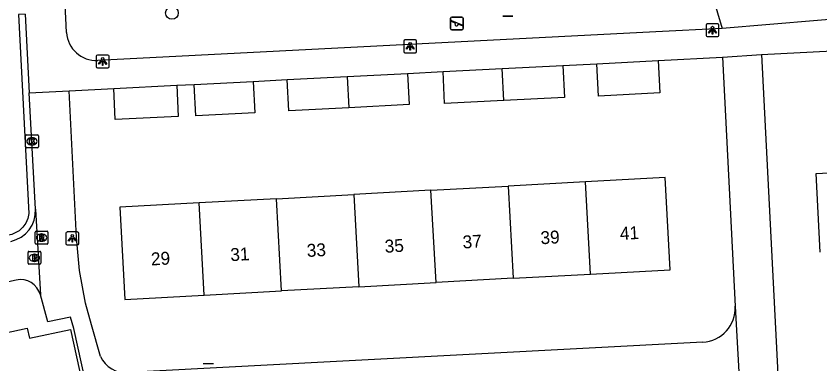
# Model space of a CAD drawing. Extents: x 160557 to 161245, y 385330 to 386505.
# Drawn here: x 160871.3 to 160933.6, y 385441.3 to 385468.3 of the extents above; entities that cross this region are included whole.
import ezdxf

# ---------------------------------------------------------------- set-up
doc = ezdxf.new("R2010")
doc.units = 0
for name, color, linetype in [('IMGEO_Boom', 7, 'Continuous'), ('IMGEO_Brandkraan', 7, 'Continuous'), ('IMGEO_Haag', 7, 'Continuous'), ('IMGEO_Kolk', 7, 'Continuous'), ('IMGEO_Lichtpunt', 7, 'Continuous'), ('IMGEO_Pand', 7, 'Continuous'), ('IMGEO_Pand_nummerreeks', 7, 'Continuous'), ('IMGEO_Rioolput', 7, 'Continuous'), ('IMGEO_Speelvoorziening', 7, 'Continuous'), ('IMGEO_Voetpad_open', 7, 'Continuous')]:
    doc.layers.add(name, color=color, linetype=linetype)

msp = doc.modelspace()

# ---------------------------------------------------------------- linework, layer by layer
at = {"layer": 'IMGEO_Boom'}
msp.add_circle((160883.38, 385468.533), 0.489, dxfattribs=at)
at = {"layer": 'IMGEO_Brandkraan'}
for p, q in [((160872.221, 385449.105), (160872.221, 385449.957)), ((160872.296, 385450.031), (160873.148, 385450.031)), ((160872.709, 385449.811), (160872.734, 385449.811)), ((160873.222, 385449.957), (160873.222, 385449.105)), ((160872.732, 385449.251), (160872.707, 385449.251)), ((160873.148, 385449.031), (160872.296, 385449.031))]:
    msp.add_line(p, q, dxfattribs=at)
for points in [[(160872.221, 385449.105), (160872.221, 385449.957)], [(160872.296, 385450.031), (160873.148, 385450.031)], [(160873.222, 385449.957), (160873.222, 385449.105)], [(160872.569, 385449.731), (160872.569, 385449.331), (160872.782, 385449.331)], [(160872.8, 385449.731), (160872.569, 385449.731)], [(160872.748, 385449.65), (160872.694, 385449.65), (160872.694, 385449.574)], [(160872.694, 385449.574), (160872.747, 385449.574)], [(160872.756, 385449.498), (160872.694, 385449.498), (160872.694, 385449.417)], [(160872.694, 385449.417), (160872.756, 385449.417)], [(160873.148, 385449.031), (160872.296, 385449.031)]]:
    msp.add_lwpolyline(points, dxfattribs=at)
for centre, radius, start, end in [((160872.298, 385449.955), 0.0765, 91.55205, 178.44795), ((160872.298, 385449.955), 0.0765, 91.55205, 178.44795), ((160873.146, 385449.955), 0.0765, 1.55205, 88.44795), ((160873.146, 385449.955), 0.0765, 1.55205, 88.44795), ((160872.749, 385449.612), 0.0379, 267.82845, 90.93552), ((160872.757, 385449.457), 0.0404, 269.87594, 90.50774), ((160872.788, 385449.582), 0.251, 268.66757, 293.53466), ((160872.804, 385449.586), 0.145, 59.4692, 91.53667), ((160872.829, 385449.633), 0.0922, 285.51372, 58.15012), ((160872.834, 385449.441), 0.105, 301.31148, 78.98903), ((160872.298, 385449.107), 0.0765, 181.55205, 268.44795), ((160872.298, 385449.107), 0.0765, 181.55205, 268.44795), ((160873.146, 385449.107), 0.0765, 271.55205, 358.44795), ((160873.146, 385449.107), 0.0765, 271.55205, 358.44795)]:
    msp.add_arc(centre, radius, start, end, dxfattribs=at)
for centre, major_axis, ratio, start_param, end_param in [((160872.708, 385449.531), (-0.387, 0.002), 0.722429, 4.712389, 7.853982), ((160872.733, 385449.531), (-0.39, 0.002), 0.717154, 1.570796, 4.712389)]:
    msp.add_ellipse(centre, major_axis=major_axis, ratio=ratio, start_param=start_param, end_param=end_param, dxfattribs=at)
at = {"layer": 'IMGEO_Haag'}
msp.add_lwpolyline([(160871.994, 385468.436), (160871.486, 385468.419), (160872.292, 385452.97), (160872.212, 385452.59), (160872.049, 385452.222), (160871.814, 385451.897), (160871.526, 385451.637), (160870.968, 385451.351), (160869.715, 385451.075), (160858.274, 385448.688), (160858.374, 385448.199)], dxfattribs=at)
at = {"layer": 'IMGEO_Kolk'}
for p, q in [((160872.022, 385458.144), (160872.022, 385458.996)), ((160872.097, 385459.07), (160872.949, 385459.07)), ((160872.51, 385458.85), (160872.535, 385458.85)), ((160873.023, 385458.996), (160873.023, 385458.144)), ((160872.949, 385458.07), (160872.097, 385458.07)), ((160872.533, 385458.29), (160872.508, 385458.29))]:
    msp.add_line(p, q, dxfattribs=at)
for points in [[(160872.022, 385458.144), (160872.022, 385458.996)], [(160872.097, 385459.07), (160872.949, 385459.07)], [(160872.343, 385458.77), (160872.466, 385458.77), (160872.466, 385458.619), (160872.596, 385458.77), (160872.76, 385458.77), (160872.614, 385458.619), (160872.767, 385458.37), (160872.615, 385458.37), (160872.53, 385458.534), (160872.466, 385458.467), (160872.466, 385458.37), (160872.343, 385458.37), (160872.343, 385458.77)], [(160873.023, 385458.996), (160873.023, 385458.144)], [(160872.949, 385458.07), (160872.097, 385458.07)]]:
    msp.add_lwpolyline(points, dxfattribs=at)
for centre, start, end in [((160872.099, 385458.994), 91.55205, 178.44795), ((160872.099, 385458.994), 91.55205, 178.44795), ((160872.947, 385458.994), 1.55205, 88.44795), ((160872.947, 385458.994), 1.55205, 88.44795), ((160872.099, 385458.146), 181.55205, 268.44795), ((160872.099, 385458.146), 181.55205, 268.44795), ((160872.947, 385458.146), 271.55205, 358.44795), ((160872.947, 385458.146), 271.55205, 358.44795)]:
    msp.add_arc(centre, 0.0765, start, end, dxfattribs=at)
for centre, major_axis, ratio, start_param, end_param in [((160872.509, 385458.57), (-0.387, 0.002), 0.722429, 4.712389, 7.853982), ((160872.534, 385458.57), (-0.39, 0.002), 0.717154, 1.570796, 4.712389)]:
    msp.add_ellipse(centre, major_axis=major_axis, ratio=ratio, start_param=start_param, end_param=end_param, dxfattribs=at)
at = {"layer": 'IMGEO_Lichtpunt'}
for p, q in [((160924.813, 385467.596), (160924.813, 385466.789)), ((160924.813, 385467.596), (160924.813, 385466.789)), ((160925.715, 385467.691), (160924.907, 385467.691)), ((160925.715, 385467.691), (160924.907, 385467.691)), ((160925.809, 385466.789), (160925.809, 385467.596)), ((160925.809, 385466.789), (160925.809, 385467.596)), ((160924.907, 385466.695), (160925.715, 385466.695)), ((160924.907, 385466.695), (160925.715, 385466.695)), ((160901.363, 385466.345), (160901.363, 385465.538)), ((160901.363, 385466.345), (160901.363, 385465.538)), ((160902.265, 385466.44), (160901.457, 385466.44)), ((160902.265, 385466.44), (160901.457, 385466.44)), ((160902.359, 385465.538), (160902.359, 385466.345)), ((160902.359, 385465.538), (160902.359, 385466.345)), ((160901.457, 385465.444), (160902.265, 385465.444)), ((160901.457, 385465.444), (160902.265, 385465.444)), ((160877.512, 385465.171), (160877.512, 385464.364)), ((160877.512, 385465.171), (160877.512, 385464.364)), ((160878.414, 385465.266), (160877.606, 385465.266)), ((160878.414, 385465.266), (160877.606, 385465.266)), ((160878.508, 385464.364), (160878.508, 385465.171)), ((160878.508, 385464.364), (160878.508, 385465.171)), ((160877.606, 385464.27), (160878.414, 385464.27)), ((160877.606, 385464.27), (160878.414, 385464.27)), ((160875.158, 385451.44), (160875.158, 385450.633)), ((160875.158, 385451.44), (160875.158, 385450.633)), ((160876.06, 385451.535), (160875.252, 385451.535)), ((160876.06, 385451.535), (160875.252, 385451.535)), ((160876.154, 385450.633), (160876.154, 385451.44)), ((160876.154, 385450.633), (160876.154, 385451.44)), ((160875.252, 385450.539), (160876.06, 385450.539)), ((160875.252, 385450.539), (160876.06, 385450.539)), ((160886.608, 385441.298), (160885.8, 385441.298)), ((160886.608, 385441.298), (160885.8, 385441.298))]:
    msp.add_line(p, q, dxfattribs=at)
for points in [[(160925.187, 385467.26), (160925.226, 385467.232), (160925.038, 385466.97), (160925, 385466.997), (160925.187, 385467.26)], [(160925.399, 385467.232), (160925.437, 385467.259), (160925.624, 385466.997), (160925.585, 385466.969), (160925.399, 385467.232)], [(160925.289, 385467.212), (160925.336, 385467.212), (160925.336, 385466.89), (160925.289, 385466.89), (160925.289, 385467.212)], [(160901.737, 385466.009), (160901.776, 385465.981), (160901.588, 385465.719), (160901.55, 385465.746), (160901.737, 385466.009)], [(160901.949, 385465.981), (160901.987, 385466.008), (160902.174, 385465.746), (160902.135, 385465.718), (160901.949, 385465.981)], [(160901.839, 385465.961), (160901.886, 385465.961), (160901.886, 385465.639), (160901.839, 385465.639), (160901.839, 385465.961)], [(160877.886, 385464.835), (160877.925, 385464.807), (160877.737, 385464.545), (160877.699, 385464.572), (160877.886, 385464.835)], [(160877.988, 385464.787), (160878.035, 385464.787), (160878.035, 385464.465), (160877.988, 385464.465), (160877.988, 385464.787)], [(160878.098, 385464.807), (160878.136, 385464.834), (160878.323, 385464.572), (160878.284, 385464.544), (160878.098, 385464.807)], [(160875.532, 385451.104), (160875.571, 385451.076), (160875.383, 385450.814), (160875.345, 385450.841), (160875.532, 385451.104)], [(160875.634, 385451.056), (160875.681, 385451.056), (160875.681, 385450.734), (160875.634, 385450.734), (160875.634, 385451.056)], [(160875.744, 385451.076), (160875.782, 385451.103), (160875.969, 385450.841), (160875.93, 385450.813), (160875.744, 385451.076)]]:
    msp.add_lwpolyline(points, dxfattribs=at)
for centre in [(160925.312, 385467.394), (160901.862, 385466.143), (160878.011, 385464.969), (160875.657, 385451.238)]:
    msp.add_circle(centre, 0.0994, dxfattribs=at)
for centre, start, end in [((160924.907, 385467.596), 90, 180), ((160924.907, 385467.596), 90, 180), ((160925.715, 385467.596), 0, 90), ((160925.715, 385467.596), 0, 90), ((160924.907, 385466.789), 180, 270), ((160924.907, 385466.789), 180, 270), ((160925.715, 385466.789), 270, 0), ((160925.715, 385466.789), 270, 360), ((160901.457, 385466.345), 90, 180), ((160901.457, 385466.345), 90, 180), ((160902.265, 385466.345), 0, 90), ((160902.265, 385466.345), 0, 90), ((160901.457, 385465.538), 180, 270), ((160901.457, 385465.538), 180, 270), ((160902.265, 385465.538), 270, 0), ((160902.265, 385465.538), 270, 360), ((160877.606, 385465.171), 90, 180), ((160877.606, 385465.171), 90, 180), ((160878.414, 385465.171), 0, 90), ((160878.414, 385465.171), 0, 90), ((160877.606, 385464.364), 180, 270), ((160877.606, 385464.364), 180, 270), ((160878.414, 385464.364), 270, 0), ((160878.414, 385464.364), 270, 360), ((160875.252, 385451.44), 90, 180), ((160875.252, 385451.44), 90, 180), ((160876.06, 385451.44), 0, 90), ((160876.06, 385451.44), 0, 90), ((160875.252, 385450.633), 180, 270), ((160875.252, 385450.633), 180, 270), ((160876.06, 385450.633), 270, 0), ((160876.06, 385450.633), 270, 360)]:
    msp.add_arc(centre, 0.0946, start, end, dxfattribs=at)
at = {"layer": 'IMGEO_Pand'}
for points in [[(160916.331, 385464.591), (160921.103, 385464.835)], [(160921.103, 385464.835), (160921.231, 385462.33), (160916.46, 385462.086), (160916.331, 385464.591)], [(160904.409, 385463.978), (160908.998, 385464.214)], [(160908.998, 385464.214), (160913.696, 385464.455)], [(160909.133, 385461.737), (160908.998, 385464.214)], [(160913.696, 385464.455), (160913.823, 385461.978), (160909.133, 385461.737)], [(160892.331, 385463.358), (160896.979, 385463.597)], [(160896.979, 385463.597), (160901.665, 385463.837)], [(160896.979, 385463.597), (160897.111, 385461.181)], [(160901.665, 385463.837), (160901.789, 385461.421), (160897.111, 385461.181)], [(160909.133, 385461.737), (160904.536, 385461.501), (160904.409, 385463.978)], [(160878.864, 385462.667), (160883.751, 385462.918)], [(160883.751, 385462.918), (160883.875, 385460.504), (160878.988, 385460.253), (160878.864, 385462.667)], [(160885.104, 385462.987), (160889.692, 385463.223)], [(160889.692, 385463.223), (160889.817, 385460.789), (160885.229, 385460.553), (160885.104, 385462.987)], [(160897.111, 385461.181), (160892.455, 385460.942), (160892.331, 385463.358)], [(160933.656, 385449.978), (160933.345, 385456.087), (160941.918, 385456.524), (160942.229, 385450.415)], [(160915.457, 385455.422), (160909.466, 385455.096)], [(160915.847, 385448.268), (160922.022, 385448.604), (160921.633, 385455.758), (160915.457, 385455.422)], [(160915.847, 385448.268), (160915.457, 385455.422)], [(160903.475, 385454.769), (160909.466, 385455.096)], [(160909.466, 385455.096), (160909.856, 385447.942)], [(160891.492, 385454.117), (160897.483, 385454.443)], [(160903.475, 385454.769), (160897.483, 385454.443)], [(160897.483, 385454.443), (160897.873, 385447.289)], [(160903.865, 385447.615), (160903.475, 385454.769)], [(160885.501, 385453.791), (160879.333, 385453.455), (160879.722, 385446.301), (160885.891, 385446.637)], [(160891.492, 385454.117), (160885.501, 385453.791)], [(160885.891, 385446.637), (160885.501, 385453.791)], [(160891.882, 385446.963), (160891.492, 385454.117)], [(160909.856, 385447.942), (160903.865, 385447.615)], [(160909.856, 385447.942), (160915.847, 385448.268)], [(160897.873, 385447.289), (160903.865, 385447.615)], [(160885.891, 385446.637), (160891.882, 385446.963)], [(160897.873, 385447.289), (160891.882, 385446.963)], [(160866.171, 385442.778), (160872.167, 385444.082), (160872.34, 385443.288), (160875.523, 385443.98), (160876.677, 385438.676), (160876.617, 385437.192)]]:
    msp.add_lwpolyline(points, dxfattribs=at)
at = {"layer": 'IMGEO_Rioolput'}
for p, q in [((160872.766, 385450.675), (160872.766, 385451.527)), ((160872.841, 385451.601), (160873.693, 385451.601)), ((160873.254, 385451.381), (160873.279, 385451.381)), ((160873.767, 385451.527), (160873.767, 385450.675)), ((160873.693, 385450.601), (160872.841, 385450.601)), ((160873.277, 385450.821), (160873.252, 385450.821))]:
    msp.add_line(p, q, dxfattribs=at)
for points in [[(160872.766, 385450.675), (160872.766, 385451.527)], [(160872.841, 385451.601), (160873.693, 385451.601)], [(160873.355, 385451.299), (160873.103, 385451.301), (160873.103, 385450.901)], [(160873.103, 385450.901), (160873.227, 385450.901), (160873.227, 385451.063), (160873.238, 385451.063)], [(160873.281, 385451.22), (160873.227, 385451.22), (160873.227, 385451.139)], [(160873.227, 385451.139), (160873.279, 385451.139)], [(160873.767, 385451.527), (160873.767, 385450.675)], [(160873.693, 385450.601), (160872.841, 385450.601)], [(160873.285, 385451.034), (160873.356, 385450.901), (160873.496, 385450.901), (160873.431, 385451.027)]]:
    msp.add_lwpolyline(points, dxfattribs=at)
for centre, radius, start, end in [((160872.843, 385451.525), 0.0765, 91.55205, 178.44795), ((160872.843, 385451.525), 0.0765, 91.55205, 178.44795), ((160873.237, 385451.01), 0.0533, 26.02933, 88.69889), ((160873.263, 385451.328), 0.19, 274.7715, 282.96867), ((160873.287, 385451.124), 0.0964, 77.00612, 93.18647), ((160873.301, 385451.181), 0.0378, 276.66336, 79.67722), ((160873.354, 385451.189), 0.109, 350.36119, 89.41601), ((160873.352, 385451.189), 0.112, 277.58423, 350.98172), ((160873.336, 385450.974), 0.108, 29.51342, 73.79051), ((160873.691, 385451.525), 0.0765, 1.55205, 88.44795), ((160873.691, 385451.525), 0.0765, 1.55205, 88.44795), ((160872.843, 385450.677), 0.0765, 181.55205, 268.44795), ((160872.843, 385450.677), 0.0765, 181.55205, 268.44795), ((160873.691, 385450.677), 0.0765, 271.55205, 358.44795), ((160873.691, 385450.677), 0.0765, 271.55205, 358.44795)]:
    msp.add_arc(centre, radius, start, end, dxfattribs=at)
for centre, major_axis, ratio, start_param, end_param in [((160873.253, 385451.101), (-0.387, 0.002), 0.722429, 4.712389, 7.853982), ((160873.278, 385451.101), (-0.39, 0.002), 0.717154, 1.570796, 4.712389)]:
    msp.add_ellipse(centre, major_axis=major_axis, ratio=ratio, start_param=start_param, end_param=end_param, dxfattribs=at)
at = {"layer": 'IMGEO_Speelvoorziening'}
for p, q in [((160904.989, 385467.314), (160904.989, 385468.114)), ((160904.989, 385468.114), (160904.989, 385467.314)), ((160905.372, 385467.742), (160905.033, 385467.879)), ((160905.058, 385467.939), (160905.934, 385467.586)), ((160905.089, 385468.214), (160905.879, 385468.214)), ((160905.879, 385468.214), (160905.089, 385468.214)), ((160905.979, 385468.114), (160905.979, 385467.314)), ((160905.979, 385467.314), (160905.979, 385468.114)), ((160909.834, 385468.289), (160909.044, 385468.289)), ((160909.044, 385468.289), (160909.834, 385468.289)), ((160905.91, 385467.526), (160905.57, 385467.663)), ((160905.879, 385467.214), (160905.089, 385467.214)), ((160905.089, 385467.214), (160905.879, 385467.214))]:
    msp.add_line(p, q, dxfattribs=at)
for centre, radius, start, end in [((160905.089, 385468.114), 0.1, 90, 180), ((160905.089, 385468.114), 0.1, 90, 180), ((160905.046, 385467.909), 0.0327, 68.07798, 248.07798), ((160905.879, 385468.114), 0.1, 0, 90), ((160905.879, 385468.114), 0.1, 360, 90), ((160905.089, 385467.314), 0.1, 180, 270), ((160905.089, 385467.314), 0.1, 180, 270), ((160905.451, 385467.652), 0.12, 130.99278, 5.16318), ((160905.879, 385467.314), 0.1, 270, 0), ((160905.879, 385467.314), 0.1, 270, 0), ((160905.922, 385467.556), 0.0327, 248.07798, 68.07798)]:
    msp.add_arc(centre, radius, start, end, dxfattribs=at)
at = {"layer": 'IMGEO_Voetpad_open'}
for points in [[(160922.473, 385479.418), (160926.05, 385467.331)], [(160875.216, 385467.018), (160875.156, 385468.116), (160874.993, 385471.113), (160874.775, 385475.11)], [(160951.932, 385469.506), (160926.05, 385467.331)], [(160871.994, 385468.436), (160872.321, 385462.323)], [(160926.05, 385467.331), (160920.914, 385467.068), (160877.628, 385464.849)], [(160929.105, 385465.306), (160950.644, 385466.407)], [(160921.103, 385464.835), (160926.084, 385465.091)], [(160926.084, 385465.091), (160929.105, 385465.306)], [(160926.084, 385465.091), (160927.066, 385445.771)], [(160929.105, 385465.306), (160932.057, 385407.596)], [(160913.696, 385464.455), (160916.331, 385464.591)], [(160901.665, 385463.837), (160904.409, 385463.978)], [(160883.751, 385462.918), (160885.104, 385462.987)], [(160889.692, 385463.223), (160892.331, 385463.358)], [(160872.321, 385462.323), (160875.415, 385462.489)], [(160872.804, 385453.308), (160872.321, 385462.323)], [(160875.415, 385462.489), (160878.864, 385462.667)], [(160877.831, 385441.882), (160877.149, 385444.331), (160876.68, 385446.013), (160876.223, 385448.541), (160875.971, 385451.098), (160875.415, 385462.489)], [(160872.804, 385453.308), (160872.807, 385453.283), (160873.18, 385446.657)], [(160871.294, 385447.807), (160845.443, 385442.19), (160843.078, 385441.69)], [(160876.752, 385437.199), (160876.959, 385438.645), (160875.786, 385444.037), (160875.528, 385444.927), (160873.745, 385444.568), (160873.18, 385446.657)], [(160927.066, 385445.771), (160927.07, 385445.742), (160927.718, 385434.204), (160927.711, 385434.087)], [(160924.557, 385442.982), (160879.995, 385440.637)]]:
    msp.add_lwpolyline(points, dxfattribs=at)
for centre, radius, start, end in [((160877.51, 385467.144), 2.298, 183.13213, 272.9407), ((160870.384, 385453.179), 2.423, 282.11745, 3.0497), ((160871.63, 385446.237), 1.606, 15.16244, 102.09155), ((160924.413, 385445.635), 2.657, 273.10819, 2.94236), ((160879.773, 385442.754), 2.128, 204.17457, 275.99977)]:
    msp.add_arc(centre, radius, start, end, dxfattribs=at)

# ---------------------------------------------------------------- texts
at = {"layer": 'IMGEO_Pand_nummerreeks'}
for s, p in [('39', (160911.996, 385450.582)), ('41', (160918.151, 385450.917)), ('37', (160905.953, 385450.253)), ('33', (160893.867, 385449.595)), ('35', (160899.91, 385449.924)), ('29', (160881.782, 385448.937)), ('31', (160887.937, 385449.272))]:
    msp.add_text(s, height=1, rotation=3.11636, dxfattribs=at).set_placement(p)

doc.saveas('drawing.dxf')
